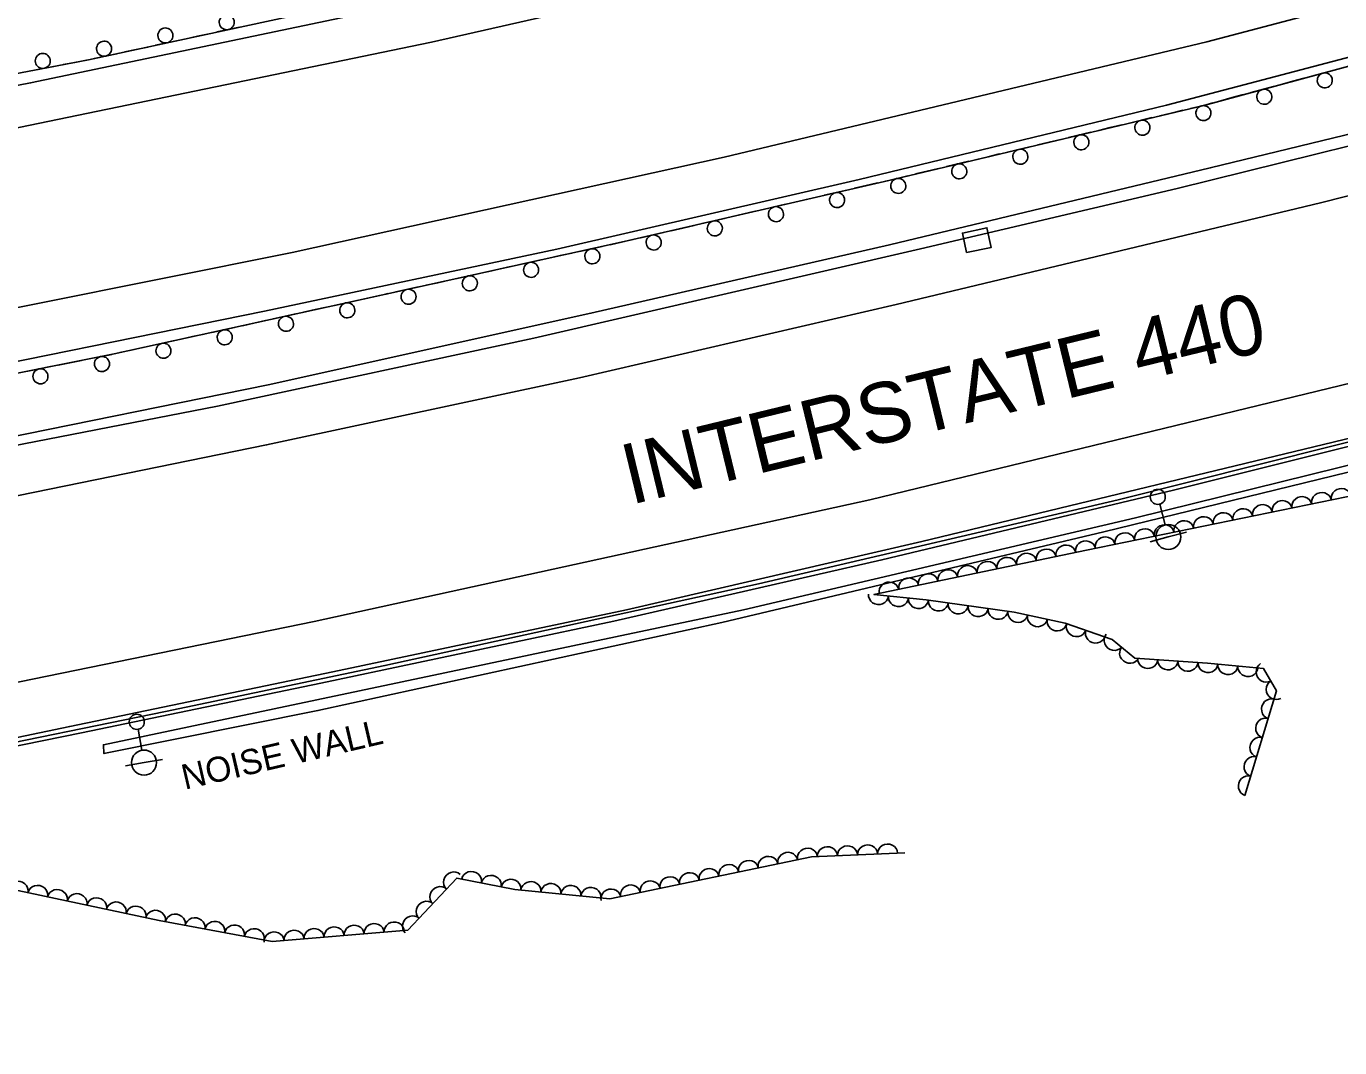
# Model space of a CAD drawing. Extents: x 1722896 to 1754269, y 648279 to 666297.
# Drawn here: x 1751240.2 to 1751501.9, y 652801.3 to 653004.7 of the extents above; entities that cross this region are included whole.
import ezdxf

# ---------------------------------------------------------------- set-up
doc = ezdxf.new("R2010")
doc.units = 0
for name, color, linetype in [('DESIGN - SCRATCH - User 1', 7, 'Continuous'), ('DESIGN - SHEET - Linework', 7, 'Continuous'), ('SURVEY - CENTERLINE - Preliminary Text', 7, 'Continuous'), ('SURVEY - DRAINAGE - Natural Features', 7, 'Continuous'), ('SURVEY - DTM - Breaklines', 7, 'Continuous'), ('SURVEY - VEGETATION - Features with Text', 7, 'Continuous')]:
    doc.layers.add(name, color=color, linetype=linetype)

msp = doc.modelspace()

# ---------------------------------------------------------------- linework, layer by layer
at = {"layer": 'DESIGN - SCRATCH - User 1'}
for points in [[(1750779.08, 652870.3), (1750826.37, 652874.57), (1750879.51, 652879.46), (1750938.85, 652885.07), (1750979.31, 652890.35), (1751023.27, 652897.61), (1751077.27, 652906.88), (1751135.95, 652916.64), (1751202.89, 652928.52), (1751257.72, 652939.47), (1751311.84, 652951.38), (1751359.35, 652961.84), (1751412.07, 652974.04), (1751474.79, 652988.98), (1751551.74, 653009.77), (1751625.04, 653029.37), (1751692.22, 653048.69), (1751746.42, 653063.98), (1751781.01, 653074.59)], [(1751231.47, 652921.77), (1751288.43, 652933.34), (1751352.71, 652947.57), (1751412.21, 652961.22), (1751476.1, 652976.52), (1751531.63, 652990.02), (1751595.26, 653006.7), (1751655.31, 653023.06), (1751704.9, 653036.97), (1751749.57, 653050.24), (1751785.36, 653061.01)], [(1751785.95, 653059.17), (1751746.73, 653047.41), (1751673.18, 653025.9), (1751609.88, 653008.4), (1751531.73, 652987.82), (1751469.49, 652972.43), (1751418.35, 652960.42), (1751341.34, 652942.62), (1751278.35, 652929.08), (1751230.14, 652919.72)], [(1751480.5, 653053.59), (1751439.6, 653040.05), (1751406.31, 653031.76), (1751360.26, 653021.59), (1751315.84, 653011.73), (1751252.6, 652998.05), (1751190.76, 652986.23), (1751142, 652976.8), (1751081.82, 652966.16), (1751035.82, 652958.67), (1750977.77, 652949.45), (1750915.79, 652941.21), (1750862.74, 652934.81), (1750799.26, 652926.52), (1750751.38, 652920.61)], [(1751274.35, 653002.75), (1751272.06, 653002.25)], [(1751276.65, 653003.25), (1751274.35, 653002.75)], [(1751282.71, 653004.56), (1751278.21, 653003.59)], [(1751262.14, 653000.11), (1751259.84, 652999.61)], [(1751264.43, 653000.6), (1751262.14, 653000.11)], [(1751270.49, 653001.92), (1751266, 653000.94)], [(1751249.91, 652997.53), (1751247.6, 652997.09)], [(1751252.21, 652997.97), (1751249.91, 652997.53)], [(1751258.28, 652999.27), (1751253.78, 652998.3)], [(1751246.03, 652996.79), (1751241.51, 652995.93)], [(1751492.52, 652993.77), (1751494.79, 652994.39)], [(1751496.33, 652994.8), (1751500.77, 652996)], [(1751484.27, 652991.54), (1751488.71, 652992.74)], [(1751490.25, 652993.16), (1751492.52, 652993.77)], [(1751472.18, 652988.36), (1751474.79, 652988.98), (1751476.64, 652989.48)], [(1751478.18, 652989.9), (1751480.45, 652990.51)], [(1751480.45, 652990.51), (1751482.72, 652991.12)], [(1751460.02, 652985.46), (1751464.49, 652986.53)], [(1751466.05, 652986.9), (1751468.34, 652987.45)], [(1751468.34, 652987.45), (1751470.62, 652987.99)], [(1751453.89, 652984), (1751456.18, 652984.55)], [(1751456.18, 652984.55), (1751458.46, 652985.09)], [(1751441.73, 652981.1), (1751444.02, 652981.65)], [(1751444.02, 652981.65), (1751446.3, 652982.19)], [(1751447.86, 652982.57), (1751452.33, 652983.63)], [(1751429.57, 652978.21), (1751431.86, 652978.75)], [(1751431.86, 652978.75), (1751434.14, 652979.3)], [(1751435.7, 652979.67), (1751440.18, 652980.73)], [(1751419.7, 652975.85), (1751421.98, 652976.4)], [(1751423.54, 652976.77), (1751428.02, 652977.83)], [(1751407.53, 652972.99), (1751409.82, 652973.52)], [(1751411.38, 652973.88), (1751412.07, 652974.04), (1751415.86, 652974.94)], [(1751417.41, 652975.31), (1751419.7, 652975.85)], [(1751226.43, 652859.72), (1751267.99, 652868.25), (1751311.68, 652877.39), (1751386.12, 652893.68), (1751457.74, 652910.38), (1751514.6, 652924.68), (1751585.1, 652942.85), (1751677.78, 652968.03), (1751689.38, 652971.6), (1751689.59, 652970.79), (1751678.25, 652967.15), (1751580.26, 652940.86), (1751515.29, 652923.95), (1751468.78, 652912.35), (1751410.68, 652898.43), (1751357.27, 652886.23), (1751298.91, 652873.86), (1751251.24, 652864.02), (1751184.91, 652850.55)], [(1751395.35, 652970.17), (1751397.64, 652970.7)], [(1751399.2, 652971.06), (1751403.68, 652972.1)], [(1751405.24, 652972.46), (1751407.53, 652972.99)], [(1751387.02, 652968.24), (1751391.5, 652969.28)], [(1751393.06, 652969.64), (1751395.35, 652970.17)], [(1751793.23, 652941.2), (1751792.75, 652939.5), (1751705.94, 652961.55), (1751690.32, 652965.5), (1751605.49, 652942.16), (1751529.14, 652922.15), (1751454.88, 652904.01), (1751378.77, 652885.96), (1751298.33, 652868.44), (1751255.71, 652859.85), (1751255.59, 652861.64), (1751383.1, 652888.52), (1751461.19, 652906.83), (1751530.79, 652924.01), (1751608.09, 652944.37), (1751689.91, 652966.78), (1751731.68, 652956.58), (1751791.19, 652941.78), (1751793.23, 652941.2)], [(1751374.84, 652965.43), (1751379.33, 652966.46)], [(1751380.89, 652966.82), (1751383.17, 652967.35)], [(1751383.17, 652967.35), (1751385.46, 652967.88)], [(1751362.67, 652962.61), (1751367.15, 652963.65)], [(1751368.71, 652964.01), (1751371, 652964.54)], [(1751371, 652964.54), (1751373.29, 652965.07)], [(1751350.47, 652959.89), (1751354.96, 652960.88)], [(1751356.52, 652961.22), (1751358.82, 652961.73)], [(1751358.82, 652961.73), (1751359.35, 652961.84), (1751361.11, 652962.25)], [(1751338.26, 652957.2), (1751342.75, 652958.19)], [(1751344.31, 652958.53), (1751346.61, 652959.04)], [(1751346.61, 652959.04), (1751348.9, 652959.54)], [(1751326.05, 652954.51), (1751330.54, 652955.5)], [(1751332.11, 652955.84), (1751334.4, 652956.35)], [(1751334.4, 652956.35), (1751336.7, 652956.85)], [(1751313.84, 652951.82), (1751318.34, 652952.81)], [(1751319.9, 652953.16), (1751322.19, 652953.66)], [(1751322.19, 652953.66), (1751324.49, 652954.17)], [(1751301.64, 652949.14), (1751306.13, 652950.12)], [(1751307.69, 652950.47), (1751309.99, 652950.97)], [(1751309.99, 652950.97), (1751311.84, 652951.38), (1751312.28, 652951.48)], [(1751289.43, 652946.45), (1751293.92, 652947.44)], [(1751295.48, 652947.78), (1751297.78, 652948.29)], [(1751297.78, 652948.29), (1751300.07, 652948.79)], [(1751277.22, 652943.76), (1751281.71, 652944.75)], [(1751283.28, 652945.09), (1751285.57, 652945.6)], [(1751285.57, 652945.6), (1751287.86, 652946.1)], [(1751265.01, 652941.07), (1751269.51, 652942.06)], [(1751271.07, 652942.41), (1751273.36, 652942.91)], [(1751273.36, 652942.91), (1751275.66, 652943.42)], [(1751252.79, 652938.48), (1751257.3, 652939.38)], [(1751258.86, 652939.72), (1751261.16, 652940.22)], [(1751261.16, 652940.22), (1751263.45, 652940.73)], [(1751240.53, 652936.04), (1751245.04, 652936.94)], [(1751246.61, 652937.25), (1751248.91, 652937.71)], [(1751248.91, 652937.71), (1751251.22, 652938.17)]]:
    msp.add_lwpolyline(points, dxfattribs=at)
for centre, start, end in [((1751280.17, 653005.54), 35.4689, 35.459), ((1751267.95, 653002.9), 35.4689, 35.459), ((1751255.73, 653000.26), 35.4689, 35.459), ((1751243.51, 652997.83), 34.0804, 34.0705), ((1751498.92, 652993.95), 218.3769, 218.3671), ((1751486.86, 652990.69), 218.3769, 218.3671), ((1751474.74, 652987.43), 216.6657, 216.6559), ((1751462.58, 652984.53), 216.6657, 216.6559), ((1751450.42, 652981.63), 216.6657, 216.6559), ((1751438.26, 652978.74), 216.6657, 216.6559), ((1751426.1, 652975.84), 216.6657, 216.6559), ((1751413.94, 652972.94), 216.6657, 216.6559), ((1751401.76, 652970.11), 216.2805, 216.2707), ((1751389.58, 652967.3), 216.2805, 216.2707), ((1751377.4, 652964.48), 216.2805, 216.2707), ((1751365.22, 652961.66), 216.2805, 216.2707), ((1751353.01, 652958.91), 215.6815, 215.6717), ((1751340.8, 652956.22), 215.6815, 215.6717), ((1751328.6, 652953.54), 215.6815, 215.6717), ((1751316.39, 652950.85), 215.6815, 215.6717), ((1751304.18, 652948.16), 215.6756, 215.6658), ((1751291.97, 652945.47), 215.6756, 215.6658), ((1751279.77, 652942.78), 215.6756, 215.6658), ((1751267.56, 652940.1), 215.6756, 215.6658), ((1751255.31, 652937.46), 214.5486, 214.5387), ((1751243.05, 652935.01), 214.5486, 214.5387)]:
    msp.add_arc(centre, 1.5, start, end, dxfattribs=at)
at = {"layer": 'SURVEY - CENTERLINE - Preliminary Text'}
for points in [[(1750710.86, 652914.31), (1750763.13, 652920.4), (1750832.86, 652928.21), (1750897.04, 652936.1), (1750964.05, 652945.04), (1751030.62, 652955.11), (1751092.87, 652965.34), (1751178.16, 652981.23), (1751241.08, 652993.44), (1751312.79, 653008.46), (1751390.81, 653025.93), (1751453.95, 653039.95), (1751520.21, 653057.79), (1751578.93, 653074.58), (1751618.42, 653086.55), (1751659.31, 653100.21), (1751725.37, 653121.3), (1751762.1, 653133.56)], [(1750718.48, 652908.69), (1750770.4, 652913.67), (1750848.35, 652921.64), (1750927.23, 652931.43), (1750993.91, 652940.94), (1751059.19, 652951.32), (1751134.01, 652964.31), (1751234.8, 652983.76), (1751320.99, 653001.58), (1751417.43, 653023.44), (1751492.91, 653043.44), (1751542.98, 653057.7), (1751591.04, 653071.77), (1751632.13, 653084.68), (1751677.44, 653099.27), (1751725.36, 653114.83), (1751763.98, 653127.71)], [(1750760.59, 652877.27), (1750812.69, 652882.65), (1750872.38, 652889.17), (1750932.7, 652896.78), (1751008.35, 652907.52), (1751085.29, 652920.01), (1751152.52, 652932.02), (1751215.67, 652944.14), (1751293.22, 652959.67), (1751379.28, 652978.68), (1751475.44, 653001.63), (1751570.04, 653026.57), (1751651.33, 653049.19), (1751729.91, 653072.42), (1751777.05, 653086.93)], [(1750768.71, 652870.78), (1750838.72, 652876.9), (1750928.24, 652885.82), (1750987.69, 652894.07), (1751042.9, 652902.45), (1751101.92, 652912.42), (1751155.57, 652921.86), (1751214.4, 652933.09), (1751287.68, 652947.96), (1751345.95, 652960.34), (1751406.15, 652974.21), (1751467.35, 652989.04), (1751541.35, 653008.44), (1751599.26, 653023.76), (1751661.71, 653041.48), (1751713.92, 653056.66), (1751743.03, 653065.21), (1751780.25, 653076.97)], [(1750839.83, 652845.52), (1750839.49, 652847.71), (1750904.7, 652855.15), (1750966.9, 652863.74), (1751029.24, 652873.19), (1751100.37, 652885.08), (1751156.82, 652895.19), (1751220.07, 652907.46), (1751288.1, 652921.36), (1751350.43, 652934.69), (1751413.53, 652949.32), (1751498.09, 652969.57), (1751564.1, 652986.32), (1751620.96, 653001.42), (1751698.05, 653022.66), (1751745.9, 653036.8), (1751789.04, 653049.55)], [(1750844.66, 652810.71), (1750916.67, 652819.77), (1751000.23, 652831.65), (1751070.95, 652842.89), (1751152.12, 652857.49), (1751224.9, 652871.33), (1751297.58, 652886.2), (1751408.28, 652910.43), (1751513.8, 652936.04), (1751603.11, 652959.23), (1751673.39, 652978.74), (1751763.38, 653004.33), (1751800.52, 653013.72)], [(1750854.31, 652801.28), (1750921.48, 652810.07), (1750991.44, 652819.1), (1751058.17, 652830.07), (1751120.95, 652840.43), (1751205.58, 652856.2), (1751248.9, 652865.29), (1751301.27, 652876.12), (1751359.81, 652888.51), (1751418.61, 652902.11), (1751510.49, 652924.3), (1751583.29, 652943.37), (1751673.81, 652968.25), (1751709.27, 652978.97), (1751750.11, 652990.5), (1751766.71, 652994.66), (1751803.67, 653003.92)]]:
    msp.add_lwpolyline(points, dxfattribs=at)
at = {"layer": 'SURVEY - DRAINAGE - Natural Features'}
msp.add_line((1751429.59, 652962.12), (1751429.59, 652962.12), dxfattribs=at)
msp.add_lwpolyline([(1751427.57, 652959.64), (1751426.73, 652963.55), (1751431.62, 652964.6), (1751432.46, 652960.69), (1751427.57, 652959.64)], dxfattribs=at)
at = {"layer": 'SURVEY - DTM - Breaklines'}
for p, q in [((1751466.02, 652909.54), (1751467.1, 652905.43)), ((1751467.74, 652903.01), (1751464.11, 652902.06)), ((1751467.74, 652903.01), (1751471.36, 652903.96)), ((1751262.51, 652864.72), (1751263.25, 652860.53)), ((1751263.69, 652858.07), (1751267.38, 652858.72)), ((1751263.69, 652858.07), (1751259.99, 652857.42))]:
    msp.add_line(p, q, dxfattribs=at)
for centre, radius in [((1751465.64, 652910.99), 1.5), ((1751467.74, 652903.01), 2.5), ((1751262.25, 652866.19), 1.5), ((1751263.69, 652858.07), 2.5)]:
    msp.add_circle(centre, radius, dxfattribs=at)
at = {"layer": 'SURVEY - VEGETATION - Features with Text'}
for points in [[(1751483, 652851.55), (1751489.28, 652872.37), (1751486.72, 652876.79), (1751475.53, 652877.89), (1751461.06, 652878.89), (1751456.58, 652882.61), (1751447.2, 652885.82), (1751437.01, 652888.03), (1751419.53, 652890.49), (1751409.08, 652891.52), (1751451.43, 652900.38), (1751510.98, 652912.58)], [(1751236.38, 652833.04), (1751266.73, 652826.6), (1751289.21, 652822.45), (1751316.24, 652824.67), (1751326, 652835.08), (1751337.56, 652832.81), (1751356.46, 652830.95), (1751396.65, 652839.3), (1751415.25, 652840.11)]]:
    msp.add_lwpolyline(points, dxfattribs=at)
for centre, major_axis in [((1751494.36, 652909.17), (1.96, 0.4)), ((1751498.28, 652909.98), (1.96, 0.4)), ((1751502.19, 652910.78), (1.96, 0.4)), ((1751478.68, 652905.96), (1.96, 0.4)), ((1751482.6, 652906.76), (1.96, 0.4)), ((1751486.52, 652907.57), (1.96, 0.4)), ((1751490.44, 652908.37), (1.96, 0.4)), ((1751466.93, 652903.55), (1.96, 0.4)), ((1751470.85, 652904.36), (1.96, 0.4)), ((1751474.76, 652905.16), (1.96, 0.4)), ((1751455.17, 652901.14), (1.96, 0.4)), ((1751459.09, 652901.95), (1.96, 0.4)), ((1751463.01, 652902.75), (1.96, 0.4)), ((1751443.42, 652898.7), (1.96, 0.41)), ((1751447.34, 652899.52), (1.96, 0.41)), ((1751451.25, 652900.34), (1.96, 0.41)), ((1751427.76, 652895.42), (1.96, 0.41)), ((1751431.68, 652896.24), (1.96, 0.41)), ((1751435.59, 652897.06), (1.96, 0.41)), ((1751439.51, 652897.88), (1.96, 0.41)), ((1751416.02, 652892.97), (1.96, 0.41)), ((1751419.93, 652893.79), (1.96, 0.41)), ((1751423.85, 652894.6), (1.96, 0.41)), ((1751412.1, 652892.15), (1.96, 0.41)), ((1751410, 652891.43), (-1.99, 0.2)), ((1751413.98, 652891.03), (-1.99, 0.2)), ((1751417.96, 652890.64), (-1.99, 0.2)), ((1751421.93, 652890.15), (-1.98, 0.28)), ((1751425.89, 652889.59), (-1.98, 0.28)), ((1751429.85, 652889.04), (-1.98, 0.28)), ((1751433.81, 652888.48), (-1.98, 0.28)), ((1751437.76, 652887.87), (-1.95, 0.42)), ((1751441.67, 652887.02), (-1.95, 0.42)), ((1751445.58, 652886.17), (-1.95, 0.42)), ((1751449.41, 652885.06), (-1.89, 0.65)), ((1751453.2, 652883.77), (-1.89, 0.65)), ((1751456.91, 652882.34), (-1.54, 1.28)), ((1751459.99, 652879.78), (-1.54, 1.28)), ((1751463.65, 652878.71), (-2, 0.14)), ((1751467.65, 652878.43), (-2, 0.14)), ((1751471.64, 652878.16), (-2, 0.14)), ((1751475.63, 652877.88), (-1.99, 0.2)), ((1751479.61, 652877.49), (-1.99, 0.2)), ((1751483.59, 652877.1), (-1.99, 0.2)), ((1751487.14, 652876.05), (-1, 1.73)), ((1751489.15, 652872.59), (-1, 1.73)), ((1751488.2, 652868.78), (0.58, 1.91)), ((1751487.04, 652864.95), (0.58, 1.91)), ((1751485.89, 652861.12), (0.58, 1.91)), ((1751484.73, 652857.29), (0.58, 1.91)), ((1751483.58, 652853.46), (0.58, 1.91)), ((1751391.93, 652838.32), (1.96, 0.41)), ((1751395.85, 652839.13), (1.96, 0.41)), ((1751399.83, 652839.44), (2, 0.09)), ((1751403.83, 652839.61), (2, 0.09)), ((1751407.82, 652839.79), (2, 0.09)), ((1751411.82, 652839.96), (2, 0.09)), ((1751380.19, 652835.88), (1.96, 0.41)), ((1751384.1, 652836.69), (1.96, 0.41)), ((1751388.02, 652837.51), (1.96, 0.41)), ((1751238.61, 652832.56), (1.96, -0.41)), ((1751325.32, 652834.35), (1.37, 1.46)), ((1751328.95, 652834.5), (1.96, -0.39)), ((1751332.87, 652833.73), (1.96, -0.39)), ((1751336.8, 652832.96), (1.96, -0.39)), ((1751364.52, 652832.62), (1.96, 0.41)), ((1751368.44, 652833.44), (1.96, 0.41)), ((1751372.35, 652834.25), (1.96, 0.41)), ((1751376.27, 652835.07), (1.96, 0.41)), ((1751242.52, 652831.73), (1.96, -0.41)), ((1751246.43, 652830.9), (1.96, -0.41)), ((1751250.35, 652830.08), (1.96, -0.41)), ((1751322.58, 652831.44), (1.37, 1.46)), ((1751340.77, 652832.49), (1.99, -0.2)), ((1751344.75, 652832.1), (1.99, -0.2)), ((1751348.73, 652831.71), (1.99, -0.2)), ((1751352.71, 652831.32), (1.99, -0.2)), ((1751356.69, 652831), (1.96, 0.41)), ((1751360.6, 652831.81), (1.96, 0.41)), ((1751254.26, 652829.25), (1.96, -0.41)), ((1751258.17, 652828.42), (1.96, -0.41)), ((1751262.09, 652827.59), (1.96, -0.41)), ((1751319.85, 652828.52), (1.37, 1.46)), ((1751266, 652826.76), (1.96, -0.41)), ((1751269.93, 652826.01), (1.97, -0.36)), ((1751273.86, 652825.28), (1.97, -0.36)), ((1751317.11, 652825.6), (1.37, 1.46)), ((1751277.8, 652824.56), (1.97, -0.36)), ((1751281.73, 652823.83), (1.97, -0.36)), ((1751285.66, 652823.1), (1.97, -0.36)), ((1751289.6, 652822.48), (1.99, 0.16)), ((1751293.59, 652822.81), (1.99, 0.16)), ((1751297.57, 652823.14), (1.99, 0.16)), ((1751301.56, 652823.46), (1.99, 0.16)), ((1751305.55, 652823.79), (1.99, 0.16)), ((1751309.53, 652824.12), (1.99, 0.16)), ((1751313.52, 652824.45), (1.99, 0.16))]:
    msp.add_ellipse(centre, major_axis=major_axis, ratio=0.940188, start_param=0, end_param=3.141593, dxfattribs=at)

# ---------------------------------------------------------------- texts
at = {"layer": 'DESIGN - SCRATCH - User 1'}
msp.add_text('NOISE WALL', height=5, rotation=13.0869, dxfattribs=at).set_placement((1751271.82, 652852.65))
at = {"layer": 'DESIGN - SHEET - Linework'}
msp.add_text('INTERSTATE 440', height=12, rotation=13.6434, dxfattribs=at).set_placement((1751360.62, 652909.39))

doc.saveas('drawing.dxf')
